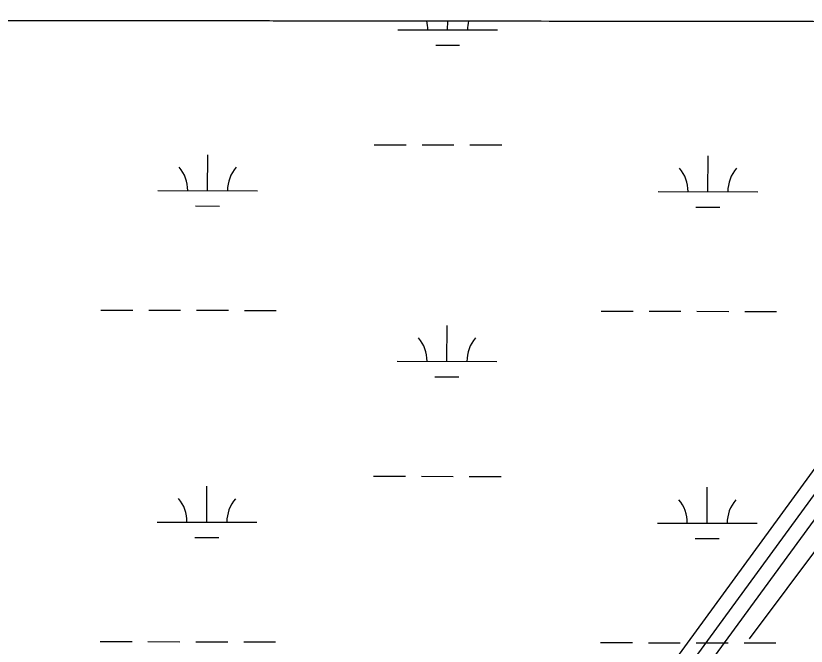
# Model space of a CAD drawing. Extents: x 3219052 to 3256913, y 800770 to 826146.
# Drawn here: x 3227308 to 3228101, y 823737 to 824370 of the extents above; entities that cross this region are included whole.
import ezdxf

# ---------------------------------------------------------------- set-up
doc = ezdxf.new("R2010")
doc.units = 0
for name, color, linetype in [('V-GRID-FRAM', 7, 'Continuous'), ('V-ROAD-CNTR', 7, 'Continuous'), ('V-SITE-VEGE', 7, 'Continuous'), ('V-TOPO-SHOR', 7, 'Continuous'), ('V-WETL-SWMP', 7, 'Continuous')]:
    doc.layers.add(name, color=color, linetype=linetype)

msp = doc.modelspace()

# ---------------------------------------------------------------- linework, layer by layer
at = {"layer": 'V-GRID-FRAM'}
msp.add_lwpolyline([(3223248.62, 824370.11), (3254658.46, 824333.57), (3254645.23, 806146.92), (3223219.52, 806183.49), (3223248.62, 824370.11)], dxfattribs=at)
at = {"layer": 'V-ROAD-CNTR'}
for points in [[(3227673.15, 823290.12), (3227742.37, 823410.02), (3227952.26, 823699.8), (3228200.52, 824039.93), (3228329.63, 824229.96), (3228426.17, 824347.92), (3228437.77, 824366.72)], [(3227680.39, 823272.53), (3227680.06, 823272.08), (3227754.97, 823401.85), (3227964.39, 823690.98), (3228212.79, 824031.29), (3228341.66, 824220.98), (3228438.41, 824339.2), (3228455.38, 824366.7)], [(3227700.58, 823276.24), (3227761.2, 823376.65), (3227770.96, 823393.57), (3227976.53, 823682.16), (3228225.05, 824022.66), (3228353.69, 824212), (3228450.65, 824330.47), (3228473, 824366.68)]]:
    msp.add_lwpolyline(points, dxfattribs=at)
at = {"layer": 'V-SITE-VEGE'}
msp.add_line((3228108.05, 824364.46), (3225158.69, 824367.89), dxfattribs=at)
at = {"layer": 'V-TOPO-SHOR'}
msp.add_line((3228044.26, 823744.86), (3228251.71, 824022.28), dxfattribs=at)
at = {"layer": 'V-WETL-SWMP'}
for p, q in [((3228108.07, 824364.46), (3225158.69, 824367.89)), ((3227741.53, 824356.02), (3227741.55, 824364.89)), ((3227691.53, 824356.12), (3227791.53, 824355.91)), ((3227729.5, 824340.61), (3227753.5, 824340.56)), ((3227667.88, 824240.74), (3227699.88, 824240.67)), ((3227715.88, 824240.64), (3227747.88, 824240.57)), ((3227763.88, 824240.54), (3227795.88, 824240.47)), ((3227500.72, 824194.66), (3227500.8, 824230.66)), ((3228002.63, 824193.61), (3228002.7, 824229.61)), ((3227450.72, 824194.76), (3227550.72, 824194.55)), ((3227952.63, 824193.71), (3228052.63, 824193.5)), ((3227488.69, 824179.25), (3227512.69, 824179.2)), ((3227990.6, 824178.2), (3228014.6, 824178.15)), ((3227393.63, 824074.81), (3227425.63, 824074.75)), ((3227441.63, 824074.71), (3227473.63, 824074.64)), ((3227489.63, 824074.61), (3227521.63, 824074.54)), ((3227537.63, 824074.51), (3227569.63, 824074.44)), ((3227895.53, 824073.76), (3227927.53, 824073.69)), ((3227943.53, 824073.66), (3227975.53, 824073.59)), ((3227991.53, 824073.56), (3228023.53, 824073.49)), ((3228039.53, 824073.46), (3228071.53, 824073.39)), ((3227740.84, 824023.34), (3227740.91, 824059.34)), ((3227690.84, 824023.45), (3227790.84, 824023.24)), ((3227728.8, 824007.94), (3227752.8, 824007.89)), ((3227667.19, 823908.06), (3227699.19, 823908)), ((3227715.19, 823907.96), (3227747.19, 823907.9)), ((3227763.19, 823907.86), (3227795.19, 823907.8)), ((3227500.02, 823861.99), (3227500.1, 823897.99)), ((3228001.93, 823860.93), (3228002.01, 823896.93)), ((3227450.02, 823862.09), (3227550.02, 823861.88)), ((3227951.93, 823861.04), (3228051.93, 823860.83)), ((3227487.99, 823846.58), (3227511.99, 823846.53)), ((3227989.9, 823845.53), (3228013.9, 823845.48)), ((3227392.93, 823742.14), (3227424.93, 823742.07)), ((3227440.93, 823742.04), (3227472.93, 823741.97)), ((3227488.93, 823741.94), (3227520.93, 823741.87)), ((3227536.93, 823741.84), (3227568.93, 823741.77)), ((3227894.84, 823741.09), (3227926.84, 823741.02)), ((3227942.84, 823740.99), (3227974.84, 823740.92)), ((3227990.84, 823740.89), (3228022.84, 823740.82)), ((3228038.84, 823740.78), (3228070.84, 823740.72))]:
    msp.add_line(p, q, dxfattribs=at)
for centre, start, end in [((3227686.29, 824356.61), 359.10809, 13.62753), ((3227796.78, 824356.38), 166.06672, 180.65175), ((3227445.48, 824195.25), 359.10809, 40.65175), ((3227555.97, 824195.02), 139.10809, 180.65175), ((3227947.39, 824194.2), 359.10809, 40.65175), ((3228057.87, 824193.97), 139.10809, 180.65175), ((3227685.59, 824023.93), 359.10809, 40.65175), ((3227796.08, 824023.7), 139.10809, 180.65175), ((3227444.78, 823862.58), 359.10809, 40.65175), ((3227555.27, 823862.34), 139.10809, 180.65175), ((3227946.69, 823861.52), 359.10809, 40.65175), ((3228057.18, 823861.29), 139.10809, 180.65175)]:
    msp.add_arc(centre, 35.25, start, end, dxfattribs=at)

doc.saveas('drawing.dxf')
